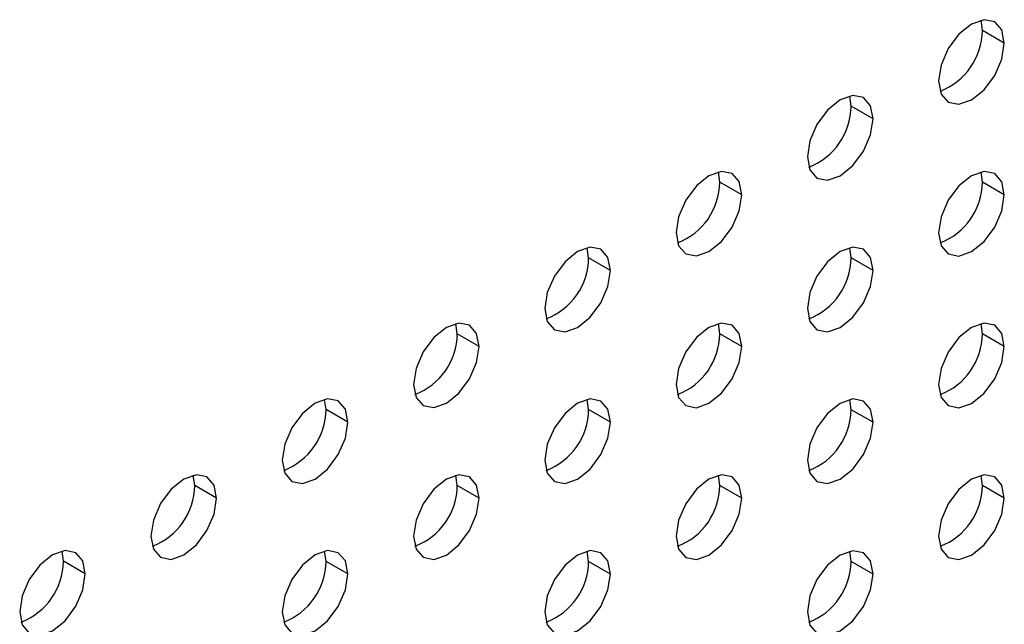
# Model space of a CAD drawing. Header units: millimetres. Extents: x 0 to 1118, y 0 to 864.
# Tile 407 of 438: x 1034.06 to 1037.25, y 696.25 to 698.21. Entities that reach past the tile are written whole.
import ezdxf

# ---------------------------------------------------------------- set-up
doc = ezdxf.new("R2010")
doc.units = ezdxf.units.MM

msp = doc.modelspace()

# ---------------------------------------------------------------- linework, layer by layer
at = {"color": 7, "linetype": 'Continuous', "lineweight": 25}
for p, q in [((1037.1761, 698.1712), (1037.1715, 698.2041)), ((1037.2468, 698.1304), (1037.1761, 698.1712)), ((1036.7518, 697.9263), (1036.7472, 697.9592)), ((1036.8225, 697.8854), (1036.7518, 697.9263)), ((1036.3275, 697.6813), (1036.323, 697.7143)), ((1037.1761, 697.6813), (1037.1715, 697.7142)), ((1036.3982, 697.6405), (1036.3275, 697.6813)), ((1037.2468, 697.6404), (1037.1761, 697.6813)), ((1035.9033, 697.4364), (1035.8987, 697.4693)), ((1036.7518, 697.4363), (1036.7472, 697.4693)), ((1035.974, 697.3956), (1035.9033, 697.4364)), ((1036.8225, 697.3955), (1036.7518, 697.4363)), ((1035.479, 697.1915), (1035.4744, 697.2244)), ((1036.3275, 697.1914), (1036.323, 697.2243)), ((1037.1761, 697.1913), (1037.1715, 697.2243)), ((1035.5497, 697.1507), (1035.479, 697.1915)), ((1036.3982, 697.1506), (1036.3275, 697.1914)), ((1037.2468, 697.1505), (1037.1761, 697.1913)), ((1035.0547, 696.9466), (1035.0502, 696.9795)), ((1035.9033, 696.9465), (1035.8987, 696.9794)), ((1036.7518, 696.9464), (1036.7472, 696.9793)), ((1035.1255, 696.9058), (1035.0547, 696.9466)), ((1035.974, 696.9057), (1035.9033, 696.9465)), ((1036.8225, 696.9056), (1036.7518, 696.9464)), ((1034.6305, 696.7016), (1034.6259, 696.7346)), ((1035.479, 696.7016), (1035.4744, 696.7345)), ((1036.3275, 696.7015), (1036.323, 696.7344)), ((1037.1761, 696.7014), (1037.1715, 696.7343)), ((1034.7012, 696.6608), (1034.6305, 696.7016)), ((1035.5497, 696.6607), (1035.479, 696.7016)), ((1036.3982, 696.6607), (1036.3275, 696.7015)), ((1037.2468, 696.6606), (1037.1761, 696.7014)), ((1034.2062, 696.4567), (1034.2016, 696.4897)), ((1035.0547, 696.4566), (1035.0502, 696.4896)), ((1035.9033, 696.4566), (1035.8987, 696.4895)), ((1036.7518, 696.4565), (1036.7472, 696.4894)), ((1034.2769, 696.4159), (1034.2062, 696.4567)), ((1035.1255, 696.4158), (1035.0547, 696.4566)), ((1035.974, 696.4157), (1035.9033, 696.4566)), ((1036.8225, 696.4157), (1036.7518, 696.4565))]:
    msp.add_line(p, q, dxfattribs=at)
at = {"color": 7, "linetype": 'Continuous', "lineweight": 25, "flags": 128}
for points in [[(1037.2468, 698.1304), (1037.2387, 698.1726), (1037.2157, 698.199), (1037.1813, 698.2057), (1037.1407, 698.1916), (1037.1001, 698.1589), (1037.0657, 698.1124), (1037.0427, 698.0594), (1037.0346, 698.0079)], [(1037.0346, 698.0079), (1037.0427, 697.9657), (1037.0657, 697.9392), (1037.1001, 697.9325), (1037.1407, 697.9467), (1037.1813, 697.9794), (1037.2157, 698.0258), (1037.2387, 698.0788), (1037.2468, 698.1304)], [(1036.8225, 697.8854), (1036.8144, 697.9277), (1036.7914, 697.9541), (1036.757, 697.9608), (1036.7164, 697.9467), (1036.6759, 697.9139), (1036.6414, 697.8675), (1036.6185, 697.8145), (1036.6104, 697.763)], [(1036.6104, 697.763), (1036.6185, 697.7208), (1036.6414, 697.6943), (1036.6759, 697.6876), (1036.7164, 697.7017), (1036.757, 697.7345), (1036.7914, 697.7809), (1036.8144, 697.8339), (1036.8225, 697.8854)], [(1036.3982, 697.6405), (1036.3902, 697.6827), (1036.3672, 697.7092), (1036.3328, 697.7159), (1036.2922, 697.7018), (1036.2516, 697.669), (1036.2172, 697.6226), (1036.1942, 697.5696), (1036.1861, 697.5181)], [(1037.2468, 697.6404), (1037.2387, 697.6826), (1037.2157, 697.7091), (1037.1813, 697.7158), (1037.1407, 697.7017), (1037.1001, 697.6689), (1037.0657, 697.6225), (1037.0427, 697.5695), (1037.0346, 697.518)], [(1036.1861, 697.5181), (1036.1942, 697.4758), (1036.2172, 697.4494), (1036.2516, 697.4427), (1036.2922, 697.4568), (1036.3328, 697.4896), (1036.3672, 697.536), (1036.3902, 697.589), (1036.3982, 697.6405)], [(1037.0346, 697.518), (1037.0427, 697.4758), (1037.0657, 697.4493), (1037.1001, 697.4426), (1037.1407, 697.4567), (1037.1813, 697.4895), (1037.2157, 697.5359), (1037.2387, 697.5889), (1037.2468, 697.6404)], [(1035.974, 697.3956), (1035.9659, 697.4378), (1035.9429, 697.4643), (1035.9085, 697.471), (1035.8679, 697.4568), (1035.8273, 697.4241), (1035.7929, 697.3777), (1035.7699, 697.3247), (1035.7619, 697.2731)], [(1036.8225, 697.3955), (1036.8144, 697.4377), (1036.7914, 697.4642), (1036.757, 697.4709), (1036.7164, 697.4568), (1036.6759, 697.424), (1036.6414, 697.3776), (1036.6185, 697.3246), (1036.6104, 697.2731)], [(1035.7619, 697.2731), (1035.7699, 697.2309), (1035.7929, 697.2045), (1035.8273, 697.1978), (1035.8679, 697.2119), (1035.9085, 697.2446), (1035.9429, 697.2911), (1035.9659, 697.3441), (1035.974, 697.3956)], [(1036.6104, 697.2731), (1036.6185, 697.2308), (1036.6414, 697.2044), (1036.6759, 697.1977), (1036.7164, 697.2118), (1036.757, 697.2446), (1036.7914, 697.291), (1036.8144, 697.344), (1036.8225, 697.3955)], [(1035.5497, 697.1507), (1035.5416, 697.1929), (1035.5187, 697.2193), (1035.4842, 697.226), (1035.4437, 697.2119), (1035.4031, 697.1792), (1035.3687, 697.1328), (1035.3457, 697.0797), (1035.3376, 697.0282)], [(1036.3982, 697.1506), (1036.3902, 697.1928), (1036.3672, 697.2193), (1036.3328, 697.226), (1036.2922, 697.2118), (1036.2516, 697.1791), (1036.2172, 697.1327), (1036.1942, 697.0797), (1036.1861, 697.0281)], [(1037.2468, 697.1505), (1037.2387, 697.1927), (1037.2157, 697.2192), (1037.1813, 697.2259), (1037.1407, 697.2118), (1037.1001, 697.179), (1037.0657, 697.1326), (1037.0427, 697.0796), (1037.0346, 697.0281)], [(1035.3376, 697.0282), (1035.3457, 696.986), (1035.3687, 696.9595), (1035.4031, 696.9529), (1035.4437, 696.967), (1035.4842, 696.9997), (1035.5187, 697.0461), (1035.5416, 697.0991), (1035.5497, 697.1507)], [(1036.1861, 697.0281), (1036.1942, 696.9859), (1036.2172, 696.9595), (1036.2516, 696.9528), (1036.2922, 696.9669), (1036.3328, 696.9996), (1036.3672, 697.0461), (1036.3902, 697.0991), (1036.3982, 697.1506)], [(1037.0346, 697.0281), (1037.0427, 696.9858), (1037.0657, 696.9594), (1037.1001, 696.9527), (1037.1407, 696.9668), (1037.1813, 696.9996), (1037.2157, 697.046), (1037.2387, 697.099), (1037.2468, 697.1505)], [(1035.1255, 696.9058), (1035.1174, 696.948), (1035.0944, 696.9744), (1035.06, 696.9811), (1035.0194, 696.967), (1034.9788, 696.9342), (1034.9444, 696.8878), (1034.9214, 696.8348), (1034.9133, 696.7833)], [(1035.974, 696.9057), (1035.9659, 696.9479), (1035.9429, 696.9743), (1035.9085, 696.981), (1035.8679, 696.9669), (1035.8273, 696.9342), (1035.7929, 696.8878), (1035.7699, 696.8347), (1035.7619, 696.7832)], [(1036.8225, 696.9056), (1036.8144, 696.9478), (1036.7914, 696.9743), (1036.757, 696.981), (1036.7164, 696.9668), (1036.6759, 696.9341), (1036.6414, 696.8877), (1036.6185, 696.8347), (1036.6104, 696.7831)], [(1034.9133, 696.7833), (1034.9214, 696.7411), (1034.9444, 696.7146), (1034.9788, 696.7079), (1035.0194, 696.722), (1035.06, 696.7548), (1035.0944, 696.8012), (1035.1174, 696.8542), (1035.1255, 696.9058)], [(1035.7619, 696.7832), (1035.7699, 696.741), (1035.7929, 696.7145), (1035.8273, 696.7079), (1035.8679, 696.722), (1035.9085, 696.7547), (1035.9429, 696.8011), (1035.9659, 696.8541), (1035.974, 696.9057)], [(1036.6104, 696.7831), (1036.6185, 696.7409), (1036.6414, 696.7145), (1036.6759, 696.7078), (1036.7164, 696.7219), (1036.757, 696.7546), (1036.7914, 696.8011), (1036.8144, 696.8541), (1036.8225, 696.9056)], [(1034.7012, 696.6608), (1034.6931, 696.703), (1034.6701, 696.7295), (1034.6357, 696.7362), (1034.5951, 696.7221), (1034.5545, 696.6893), (1034.5201, 696.6429), (1034.4971, 696.5899), (1034.4891, 696.5384)], [(1035.5497, 696.6607), (1035.5416, 696.703), (1035.5187, 696.7294), (1035.4842, 696.7361), (1035.4437, 696.722), (1035.4031, 696.6892), (1035.3687, 696.6428), (1035.3457, 696.5898), (1035.3376, 696.5383)], [(1036.3982, 696.6607), (1036.3902, 696.7029), (1036.3672, 696.7293), (1036.3328, 696.736), (1036.2922, 696.7219), (1036.2516, 696.6892), (1036.2172, 696.6427), (1036.1942, 696.5897), (1036.1861, 696.5382)], [(1037.2468, 696.6606), (1037.2387, 696.7028), (1037.2157, 696.7293), (1037.1813, 696.7359), (1037.1407, 696.7218), (1037.1001, 696.6891), (1037.0657, 696.6427), (1037.0427, 696.5897), (1037.0346, 696.5381)], [(1034.4891, 696.5384), (1034.4971, 696.4962), (1034.5201, 696.4697), (1034.5545, 696.463), (1034.5951, 696.4771), (1034.6357, 696.5099), (1034.6701, 696.5563), (1034.6931, 696.6093), (1034.7012, 696.6608)], [(1035.3376, 696.5383), (1035.3457, 696.4961), (1035.3687, 696.4696), (1035.4031, 696.4629), (1035.4437, 696.477), (1035.4842, 696.5098), (1035.5187, 696.5562), (1035.5416, 696.6092), (1035.5497, 696.6607)], [(1036.1861, 696.5382), (1036.1942, 696.496), (1036.2172, 696.4695), (1036.2516, 696.4628), (1036.2922, 696.477), (1036.3328, 696.5097), (1036.3672, 696.5561), (1036.3902, 696.6091), (1036.3982, 696.6607)], [(1037.0346, 696.5381), (1037.0427, 696.4959), (1037.0657, 696.4695), (1037.1001, 696.4628), (1037.1407, 696.4769), (1037.1813, 696.5096), (1037.2157, 696.556), (1037.2387, 696.6091), (1037.2468, 696.6606)], [(1034.2769, 696.4159), (1034.2689, 696.4581), (1034.2459, 696.4846), (1034.2115, 696.4913), (1034.1709, 696.4772), (1034.1303, 696.4444), (1034.0959, 696.398), (1034.0729, 696.345), (1034.0648, 696.2934)], [(1035.1255, 696.4158), (1035.1174, 696.458), (1035.0944, 696.4845), (1035.06, 696.4912), (1035.0194, 696.4771), (1034.9788, 696.4443), (1034.9444, 696.3979), (1034.9214, 696.3449), (1034.9133, 696.2934)], [(1035.974, 696.4157), (1035.9659, 696.458), (1035.9429, 696.4844), (1035.9085, 696.4911), (1035.8679, 696.477), (1035.8273, 696.4442), (1035.7929, 696.3978), (1035.7699, 696.3448), (1035.7619, 696.2933)], [(1036.8225, 696.4157), (1036.8144, 696.4579), (1036.7914, 696.4843), (1036.757, 696.491), (1036.7164, 696.4769), (1036.6759, 696.4442), (1036.6414, 696.3977), (1036.6185, 696.3447), (1036.6104, 696.2932)], [(1034.0648, 696.2934), (1034.0729, 696.2512), (1034.0959, 696.2248), (1034.1303, 696.2181), (1034.1709, 696.2322), (1034.2115, 696.265), (1034.2459, 696.3114), (1034.2689, 696.3644), (1034.2769, 696.4159)], [(1034.9133, 696.2934), (1034.9214, 696.2512), (1034.9444, 696.2247), (1034.9788, 696.218), (1035.0194, 696.2321), (1035.06, 696.2649), (1035.0944, 696.3113), (1035.1174, 696.3643), (1035.1255, 696.4158)], [(1035.7619, 696.2933), (1035.7699, 696.2511), (1035.7929, 696.2246), (1035.8273, 696.2179), (1035.8679, 696.232), (1035.9085, 696.2648), (1035.9429, 696.3112), (1035.9659, 696.3642), (1035.974, 696.4157)], [(1036.6104, 696.2932), (1036.6185, 696.251), (1036.6414, 696.2245), (1036.6759, 696.2178), (1036.7164, 696.232), (1036.757, 696.2647), (1036.7914, 696.3111), (1036.8144, 696.3641), (1036.8225, 696.4157)]]:
    msp.add_lwpolyline(points, dxfattribs=at)
at = {"color": 7, "linetype": 'Continuous', "lineweight": 25}
for centre in [(1036.9636, 698.1736), (1036.5393, 697.9286), (1036.115, 697.6837), (1036.9636, 697.6836), (1035.6908, 697.4388), (1036.5393, 697.4387), (1035.2665, 697.1939), (1036.115, 697.1938), (1036.9636, 697.1937), (1034.8423, 696.9489), (1035.6908, 696.9489), (1036.5393, 696.9488), (1034.418, 696.704), (1035.2665, 696.7039), (1036.115, 696.7039), (1036.9636, 696.7038), (1033.9937, 696.4591), (1034.8423, 696.459), (1035.6908, 696.4589), (1036.5393, 696.4589)]:
    msp.add_arc(centre, 0.2125, 290.8517, 359.3594, dxfattribs=at)

doc.saveas('drawing.dxf')
